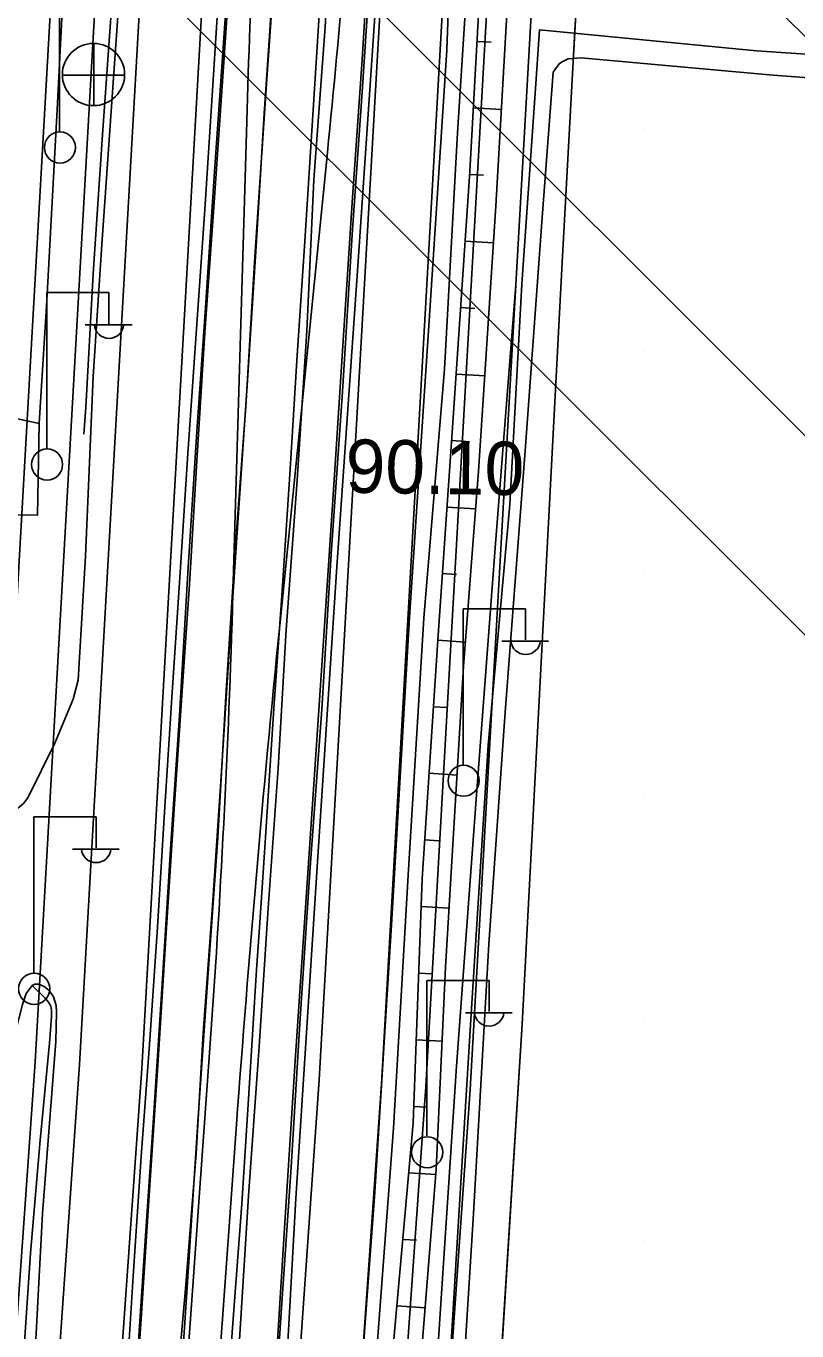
# Model space of a CAD drawing. Extents: x 417995 to 421451, y 4454518 to 4458015.
# Drawn here: x 420219.9 to 420306.6, y 4455510.2 to 4455656.9 of the extents above; entities that cross this region are included whole.
import ezdxf

# ---------------------------------------------------------------- set-up
doc = ezdxf.new("R2010")
doc.units = 0
for name, color, linetype in [('ADAKENARI', 7, 'Continuous'), ('B_Betonzemin', 7, 'Continuous'), ('KALDIRIM_FAT', 7, 'Continuous'), ('PL_KAMU_HİZMET_ALANI', 7, 'Continuous'), ('RAYLI_TOPLU_TAŞIMA_HATTI', 7, 'Continuous'), ('S_Elektrik_Diregi', 7, 'Continuous'), ('S_Rogar_Kapagi', 7, 'Continuous'), ('Sev_Sevalti', 7, 'Continuous'), ('Sev_Sevustu', 7, 'Continuous'), ('Sev_Tarama', 7, 'Continuous'), ('Sinir_Duvar_tek_tarafa_ait', 7, 'Continuous'), ('Sinir_Ist_Duvari', 7, 'Continuous'), ('Sinir_Parmaklik_bir_taraf', 7, 'Continuous'), ('SN_TR_SIVILASMA', 7, 'Continuous'), ('TRFAT_KHA', 7, 'Continuous'), ('Y_Kot_Noktasi', 7, 'Continuous'), ('Yol_Kaldirim_kenari_bordurtasi', 7, 'Continuous'), ('Yol_Sose', 7, 'Continuous')]:
    doc.layers.add(name, color=color, linetype=linetype)

msp = doc.modelspace()

# ---------------------------------------------------------------- linework, layer by layer
at = {"layer": 'ADAKENARI'}
for p, q in [((420281.42, 4455652.94), (420283.41, 4455689.36)), ((420280.18, 4455630.34), (420281.42, 4455652.94)), ((420275.69, 4455544.7), (420280.18, 4455630.34)), ((420272.42, 4455492.95), (420275.69, 4455544.7))]:
    msp.add_line(p, q, dxfattribs=at)
at = {"layer": 'B_Betonzemin'}
for points in [[(420262.6, 4455399.17), (420260.62, 4455399.29), (420262.85, 4455427.05), (420264.72, 4455457.6), (420266.55, 4455489.4), (420268.22, 4455517.68), (420269.99, 4455546.45), (420271.84, 4455576.07), (420274.28, 4455603.12), (420275.64, 4455627.91), (420277.26, 4455650.99), (420277.64, 4455656.53), (420302.01, 4455654.15), (420367.1, 4455649.76)], [(420345.16, 4455648.26), (420303.44, 4455651.45), (420282.31, 4455653.37), (420280.86, 4455653.24), (420280.08, 4455652.89), (420279.83, 4455652.68), (420279.15, 4455651.74), (420277.92, 4455635.42), (420276, 4455609.16), (420273.78, 4455579.78), (420271.93, 4455553.68), (420270.2, 4455523.4), (420268.22, 4455491.54), (420266.28, 4455458.9), (420264.51, 4455429.32), (420262.23, 4455402), (420263.08, 4455401.75)], [(420221.37, 4455612.23), (420221.2, 4455601.94), (420212.36, 4455602.09), (420212.47, 4455607.43), (420209.85, 4455612.6), (420197.91, 4455623.1)]]:
    msp.add_lwpolyline(points, dxfattribs=at)
at = {"layer": 'KALDIRIM_FAT'}
for p, q in [((420234.15, 4455861.94), (420215.94, 4455540.77)), ((420239.14, 4455861.63), (420220.93, 4455540.45)), ((420244.13, 4455861.32), (420225.92, 4455540.14)), ((420251.12, 4455860.89), (420232.91, 4455539.7)), ((420271.08, 4455859.65), (420252.87, 4455538.43)), ((420278.07, 4455859.22), (420259.85, 4455537.99)), ((420283.06, 4455858.91), (420264.84, 4455537.67)), ((420288.05, 4455858.6), (420269.83, 4455537.36)), ((420220.93, 4455540.45), (420184.39, 4455018.74)), ((420225.92, 4455540.14), (420189.38, 4455018.43)), ((420232.91, 4455539.7), (420196.37, 4455018)), ((420252.87, 4455538.43), (420216.34, 4455016.78)), ((420259.85, 4455537.99), (420223.32, 4455016.35)), ((420264.84, 4455537.67), (420228.31, 4455016.04)), ((420269.83, 4455537.36), (420233.3, 4455015.74))]:
    msp.add_line(p, q, dxfattribs=at)
at = {"layer": 'PL_KAMU_HİZMET_ALANI'}
msp.add_lwpolyline([(420340.11, 4455341.01), (420296.02, 4455360.73), (420280.05, 4455367.06), (420273.24, 4455370.34), (420268.53, 4455371.66), (420264.37, 4455372.95), (420265.19, 4455389.09), (420271.14, 4455474.52), (420272.42, 4455492.95), (420275.69, 4455544.7), (420280.18, 4455630.34), (420281.42, 4455652.94), (420283.41, 4455689.36), (420287.76, 4455764.57), (420292.21, 4455838.27), (420294.94, 4455879.49), (420299.25, 4455948.07), (420304.91, 4456025.25), (420310.32, 4456109.34)], dxfattribs=at)
at = {"layer": 'RAYLI_TOPLU_TAŞIMA_HATTI'}
for p, q in [((420243.16, 4455593.11), (420244.67, 4455644.92)), ((420248.43, 4455589.54), (420253.79, 4455642.74)), ((420224.14, 4455314.86), (420240.54, 4455541.46)), ((420228.4, 4455323.8), (420243.57, 4455533.4))]:
    msp.add_line(p, q, dxfattribs=at)
for centre, radius, start, end in [((421444.16, 4455609.96), 1200, 176.3021, 178.33048), ((419059.83, 4455763.03), 1200, 354.24653, 356.3021), ((419043.67, 4455628.07), 1200, 355.86092, 358.33048), ((422238.35, 4455389.05), 2000, 174.24653, 175.86092)]:
    msp.add_arc(centre, radius, start, end, dxfattribs=at)
at = {"layer": 'S_Elektrik_Diregi'}
for p, q in [((420223.68, 4455645.12), (420223.68, 4455662.62)), ((420222.23, 4455609.47), (420222.23, 4455626.97)), ((420222.23, 4455626.97), (420229.23, 4455626.97)), ((420229.23, 4455623.47), (420229.23, 4455626.97)), ((420226.57, 4455623.33), (420231.82, 4455623.33)), ((420269.06, 4455573.91), (420269.06, 4455591.41)), ((420269.06, 4455591.41), (420276.06, 4455591.41)), ((420276.06, 4455587.91), (420276.06, 4455591.41)), ((420273.4, 4455587.77), (420278.65, 4455587.77)), ((420220.79, 4455550.51), (420220.79, 4455568.01)), ((420220.79, 4455568.01), (420227.79, 4455568.01)), ((420227.79, 4455564.51), (420227.79, 4455568.01)), ((420225.13, 4455564.37), (420230.38, 4455564.37)), ((420264.96, 4455532.12), (420264.96, 4455549.62)), ((420264.96, 4455549.62), (420271.96, 4455549.62)), ((420271.96, 4455546.12), (420271.96, 4455549.62)), ((420269.3, 4455545.98), (420274.55, 4455545.98))]:
    msp.add_line(p, q, dxfattribs=at)
for centre in [(420223.72, 4455643.29), (420222.27, 4455607.63), (420269.09, 4455572.07), (420220.82, 4455548.67), (420265, 4455530.28)]:
    msp.add_circle(centre, 1.75, dxfattribs=at)
for centre in [(420229.24, 4455623.48), (420276.06, 4455587.92), (420227.79, 4455564.52), (420271.96, 4455546.13)]:
    msp.add_arc(centre, 1.66, 184.8384, 355.1464, dxfattribs=at)
at = {"layer": 'S_Rogar_Kapagi'}
for p, q in [((420227.54, 4455647.96), (420227.54, 4455654.96)), ((420223.97, 4455651.43), (420230.97, 4455651.43))]:
    msp.add_line(p, q, dxfattribs=at)
msp.add_circle((420227.49, 4455651.49), 3.5, dxfattribs=at)
at = {"layer": 'Sev_Sevalti'}
msp.add_lwpolyline([(420252.87, 4455376.6), (420257.48, 4455382.1), (420258.94, 4455404.21), (420259.7, 4455434.17), (420261.21, 4455464.48), (420263.68, 4455499.28), (420266, 4455528.34), (420267.04, 4455551.1), (420269.08, 4455584.92), (420270.76, 4455606.88), (420272.72, 4455636.67), (420274.45, 4455666.81), (420276.23, 4455701.37), (420278.54, 4455725.1)], dxfattribs=at)
at = {"layer": 'Sev_Sevustu'}
msp.add_lwpolyline([(420277.68, 4455766.76), (420276.01, 4455738.84), (420273.4, 4455706.56), (420271.79, 4455676.65), (420269.78, 4455640.58), (420267.92, 4455612.89), (420266.18, 4455587.87), (420264.43, 4455561.03), (420263.43, 4455533.61), (420260.84, 4455504.62), (420258.35, 4455470.96), (420256.15, 4455441.48), (420254.37, 4455414.93), (420253.33, 4455393.38), (420252.85, 4455375.95)], dxfattribs=at)
at = {"layer": 'Sev_Tarama'}
for p, q in [((420270.6, 4455655.22), (420272.18, 4455655.13)), ((420270.18, 4455647.73), (420273.34, 4455647.55)), ((420269.76, 4455640.25), (420271.34, 4455640.16)), ((420269.25, 4455632.76), (420272.45, 4455632.58)), ((420268.75, 4455625.28), (420270.35, 4455625.18)), ((420268.25, 4455617.8), (420271.46, 4455617.6)), ((420267.74, 4455610.32), (420269.36, 4455610.22)), ((420267.22, 4455602.84), (420270.44, 4455602.63)), ((420266.7, 4455595.36), (420268.28, 4455595.25)), ((420266.18, 4455587.88), (420269.29, 4455587.67)), ((420265.7, 4455580.39), (420267.25, 4455580.29)), ((420265.21, 4455572.91), (420268.35, 4455572.7)), ((420264.72, 4455565.42), (420266.31, 4455565.32)), ((420264.32, 4455557.93), (420267.44, 4455557.74)), ((420264.05, 4455550.43), (420265.53, 4455550.34)), ((420263.77, 4455542.93), (420266.66, 4455542.77)), ((420263.5, 4455535.43), (420264.91, 4455535.35)), ((420262.93, 4455527.96), (420265.96, 4455527.78)), ((420262.26, 4455520.49), (420263.81, 4455520.39)), ((420261.59, 4455513.02), (420264.76, 4455512.8))]:
    msp.add_line(p, q, dxfattribs=at)
at = {"layer": 'Sinir_Duvar_tek_tarafa_ait'}
for points in [[(420230.19, 4455749.88), (420229.32, 4455735.62), (420228.17, 4455718.72), (420225.87, 4455692.24), (420224.58, 4455670.37), (420223.39, 4455647.55), (420222.25, 4455626.06), (420221.37, 4455612.23), (420208.38, 4455615.04), (420198.48, 4455624.04)], [(420274.96, 4455627.84), (420272.65, 4455598.28), (420270.54, 4455570.5), (420268.31, 4455539.98), (420266.41, 4455511.56), (420264.7, 4455485.04), (420262.98, 4455455.23), (420261.12, 4455425.37), (420259.95, 4455397.2)]]:
    msp.add_lwpolyline(points, dxfattribs=at)
at = {"layer": 'Sinir_Ist_Duvari'}
for points in [[(420248.17, 4455748.23), (420248.07, 4455746.86), (420247.18, 4455731.32), (420246.23, 4455716.47), (420245.22, 4455702.03), (420244.23, 4455686.43), (420243.25, 4455671.84), (420242.21, 4455656.68), (420241.08, 4455640.59), (420240.08, 4455625.28), (420239.11, 4455611.36), (420238.1, 4455595.45), (420237.15, 4455579.43), (420236.18, 4455564.99), (420235.23, 4455549.82), (420234.23, 4455534.17), (420233.3, 4455520.34), (420232.34, 4455505.63), (420231.32, 4455490.14), (420230.21, 4455475.94), (420229.23, 4455461.15), (420228.33, 4455446.29), (420227.31, 4455432.37), (420226.85, 4455423.47)], [(420247.17, 4455653.64), (420248.17, 4455668.15), (420249.3, 4455684.4), (420250.39, 4455700.16), (420251.52, 4455717.74), (420252.69, 4455737.57)], [(420258.1, 4455736.61), (420256.92, 4455720.15), (420256.09, 4455706.56), (420255.22, 4455692.55), (420254.27, 4455678.14), (420253.21, 4455663.53), (420252.17, 4455647.53), (420251.26, 4455632.75), (420250.34, 4455619.32), (420249.59, 4455607.1), (420248.69, 4455593.44), (420247.76, 4455580.2), (420246.79, 4455565.12), (420246.14, 4455555.57)], [(420234.67, 4455398.77), (420233.9, 4455386.13), (420230.2, 4455386.15), (420231.23, 4455404.87), (420232.48, 4455423.51), (420233.06, 4455438.48), (420234.05, 4455454.75), (420235.08, 4455470.56), (420236.17, 4455486.34), (420237.12, 4455501.52), (420238.19, 4455517.97), (420239.22, 4455533.71), (420240.35, 4455549.92), (420241.46, 4455565.68), (420242.37, 4455581.57), (420243.47, 4455598.61), (420244.62, 4455614.15), (420245.62, 4455630.98), (420246.99, 4455650.99), (420247.17, 4455653.64)], [(420246.14, 4455555.57), (420245.81, 4455550.8), (420245, 4455537.46), (420244.15, 4455524.5), (420243.09, 4455510.05), (420242.23, 4455495.65), (420241.22, 4455482.04), (420240.31, 4455468.17), (420239.39, 4455454), (420238.57, 4455440.38), (420237.67, 4455426.59), (420237.6, 4455423.72), (420234.67, 4455398.77)]]:
    msp.add_lwpolyline(points, dxfattribs=at)
at = {"layer": 'Sinir_Parmaklik_bir_taraf'}
for points in [[(420245.12, 4455459.56), (420245.44, 4455464.51), (420246.5, 4455481.03), (420247.56, 4455496.84), (420248.6, 4455512.21), (420249.7, 4455528.6), (420250.67, 4455544.75), (420251.84, 4455562.36), (420253.17, 4455580.07), (420254.21, 4455597.56), (420255.47, 4455615.8), (420256.55, 4455633.5), (420257.72, 4455650.08), (420258.88, 4455667.83), (420260.1, 4455686.22), (420261.38, 4455704.69), (420262.67, 4455723.56), (420263.64, 4455739.87), (420265.04, 4455760.19), (420266.02, 4455776.58), (420267.68, 4455797.02)], [(420278.93, 4455797.89), (420276.79, 4455768.99), (420274.58, 4455735.43), (420272.31, 4455705.98), (420270.25, 4455673.65), (420268.39, 4455644.92), (420266.93, 4455618.36), (420264.62, 4455590.36), (420262.86, 4455561.46), (420261.22, 4455532.98), (420258.95, 4455503.07), (420257.3, 4455471.57), (420254.88, 4455440.78), (420252.43, 4455408.67), (420250.43, 4455381.27), (420251.17, 4455366.89)], [(420234.17, 4455768.61), (420235.41, 4455766.81), (420235.98, 4455757.83), (420236.09, 4455753.5), (420235.37, 4455740.98), (420234.38, 4455726.44), (420233.18, 4455710.16), (420231.98, 4455694.3), (420230.79, 4455677.63), (420229.67, 4455661.1), (420228.45, 4455644.17), (420227.47, 4455629.08), (420226.62, 4455614.04), (420226.41, 4455611.03)]]:
    msp.add_lwpolyline(points, dxfattribs=at)
at = {"layer": 'SN_TR_SIVILASMA'}
for p, q in [((420960.61, 4455002.63), (420211.17, 4455752.07)), ((420915.23, 4455003.11), (420224, 4455694.34)), ((420892.54, 4455003.35), (420230.42, 4455665.47))]:
    msp.add_line(p, q, dxfattribs=at)
at = {"layer": 'TRFAT_KHA'}
for p, q in [((420289.37, 4455645.38), (420289.37, 4455645.38)), ((420289.37, 4455620.38), (420289.37, 4455620.38)), ((420289.37, 4455595.38), (420289.37, 4455595.38)), ((420289.37, 4455570.38), (420289.37, 4455570.38)), ((420289.37, 4455545.38), (420289.37, 4455545.38)), ((420289.37, 4455520.38), (420289.37, 4455520.38))]:
    msp.add_line(p, q, dxfattribs=at)
at = {"layer": 'Yol_Kaldirim_kenari_bordurtasi'}
for points in [[(420220.61, 4455549.03), (420219.92, 4455548.14), (420219.51, 4455546.9), (420217.83, 4455540.32), (420217, 4455536.74), (420215.93, 4455530.29), (420214.65, 4455518.3), (420214.55, 4455515.65), (420214.7, 4455514.65), (420216.57, 4455510.77), (420219.46, 4455504.99), (420220.39, 4455518.94)], [(420220.39, 4455518.94), (420221.48, 4455531.63), (420222.55, 4455542.57), (420222.76, 4455545.57), (420222.77, 4455546.27), (420222.69, 4455546.7), (420222.45, 4455547.15), (420222.01, 4455547.66), (420220.61, 4455549.03)]]:
    msp.add_lwpolyline(points, dxfattribs=at)
at = {"layer": 'Yol_Sose'}
for points in [[(420267.04, 4455796.98), (420265.64, 4455774), (420264.32, 4455756.34), (420262.74, 4455732.31), (420261.78, 4455716.53), (420260.87, 4455701.12), (420259.76, 4455685.32), (420258.66, 4455669.07), (420257.69, 4455653.18), (420256.6, 4455637.66), (420255.5, 4455620.98), (420254.57, 4455606.47), (420253.46, 4455589.5), (420252.35, 4455573.33), (420251.24, 4455556.68), (420250.16, 4455540.57), (420249.02, 4455522.96), (420248.02, 4455506.65), (420247.03, 4455491.01), (420245.73, 4455472.95), (420245.18, 4455464.77)], [(420278.16, 4455797.36), (420274.95, 4455769.12), (420272.63, 4455740.48), (420270.77, 4455711.6), (420268.19, 4455681.93), (420267.2, 4455654.23), (420265.19, 4455623.23), (420263.02, 4455590.42), (420260.97, 4455555.85), (420259.1, 4455525.79), (420256.52, 4455490.86), (420253.27, 4455453.37), (420250.56, 4455424.44)], [(420244.8, 4455429.29), (420246.52, 4455459.97), (420248.33, 4455490.76), (420250.23, 4455525.08), (420252.66, 4455562.94), (420254.85, 4455596.13), (420257.17, 4455629.4), (420259.34, 4455661.38), (420261.5, 4455693.94), (420263.6, 4455724.43), (420265.51, 4455754.66), (420267.66, 4455786.77), (420268.09, 4455796.93)], [(420245.97, 4455540.09), (420246.13, 4455542.18), (420247.14, 4455557.74), (420248.23, 4455573.48), (420249.16, 4455589.04), (420250.37, 4455605.89), (420251.47, 4455622.67), (420252.27, 4455639.64), (420253.53, 4455656.87), (420254.46, 4455673.24), (420255.81, 4455692.58), (420256.89, 4455708.9), (420258.48, 4455727.01), (420259.7, 4455744.06), (420260.67, 4455760.79), (420263.1, 4455796.72)], [(420255.57, 4455785.98), (420254.55, 4455771.29), (420253.81, 4455756.65), (420252.68, 4455737.13), (420251.36, 4455713.6), (420250, 4455695.74), (420248.72, 4455677.87), (420247.65, 4455661.6), (420247.19, 4455654.77)], [(420237.35, 4455761.1), (420236.77, 4455749.73), (420235.42, 4455729.98), (420233.94, 4455710.5), (420232.75, 4455696.21), (420230.38, 4455660.24), (420228.41, 4455632.39), (420227.47, 4455617.52), (420226.59, 4455597.33), (420225.78, 4455583.38), (420225.22, 4455581.23), (420223.16, 4455576.28), (420220.11, 4455570.14), (420219.64, 4455569.49), (420218.74, 4455568.76), (420217.81, 4455568.25)], [(420231.16, 4455503.75), (420231.95, 4455516.36), (420232.86, 4455529.79), (420233.83, 4455542.92), (420234.69, 4455555.59), (420235.47, 4455568.52), (420236.28, 4455581.44), (420237.22, 4455595.5), (420238.09, 4455608.87), (420239.12, 4455623.43), (420240, 4455636.32), (420240.97, 4455651.47), (420241.87, 4455665.7), (420242.95, 4455680.84), (420243.95, 4455695.83), (420244.99, 4455711.64), (420246.13, 4455727.76), (420247.17, 4455743.21), (420248.28, 4455757.8)], [(420248.13, 4455744.07), (420247.35, 4455731.22), (420246.32, 4455715.46), (420245.26, 4455699.56), (420244.13, 4455683.7), (420243.15, 4455667.95), (420242.14, 4455652.9), (420241.05, 4455637.11), (420239.99, 4455622.49), (420239.05, 4455607.41), (420238.27, 4455594.14), (420237.4, 4455581.09), (420236.55, 4455568.87), (420235.65, 4455554.95), (420234.72, 4455540.07), (420233.8, 4455526.01), (420232.83, 4455511.54), (420231.88, 4455497.3)], [(420247.19, 4455654.77), (420246.67, 4455647.11), (420245.79, 4455632.19), (420244.77, 4455616.51), (420243.75, 4455601.64), (420242.76, 4455587.22), (420241.85, 4455572.57), (420240.85, 4455558.04), (420239.8, 4455543.68), (420239.02, 4455530.15), (420237.83, 4455514.93), (420236.35, 4455497.96), (420234.99, 4455481.94), (420234.04, 4455465.55), (420233.02, 4455450.28), (420232.16, 4455436.71), (420231.01, 4455421.92), (420230.09, 4455406.87), (420228.69, 4455387.6)], [(420220.61, 4455549.03), (420220.91, 4455549.18), (420221.35, 4455549.18), (420221.95, 4455548.92), (420222.5, 4455548.46), (420222.99, 4455547.77), (420223.28, 4455546.8), (420223.34, 4455546.09), (420223.26, 4455542.75), (420221.75, 4455523.41), (420220.77, 4455504.97)], [(420243.82, 4455508.01), (420244.96, 4455525.96), (420245.97, 4455540.09)]]:
    msp.add_lwpolyline(points, dxfattribs=at)

# ---------------------------------------------------------------- texts
at = {"layer": 'Y_Kot_Noktasi'}
msp.add_text('90.10', height=6, rotation=359.1542, dxfattribs=at).set_placement((420255.79, 4455604.47))

doc.saveas('drawing.dxf')
